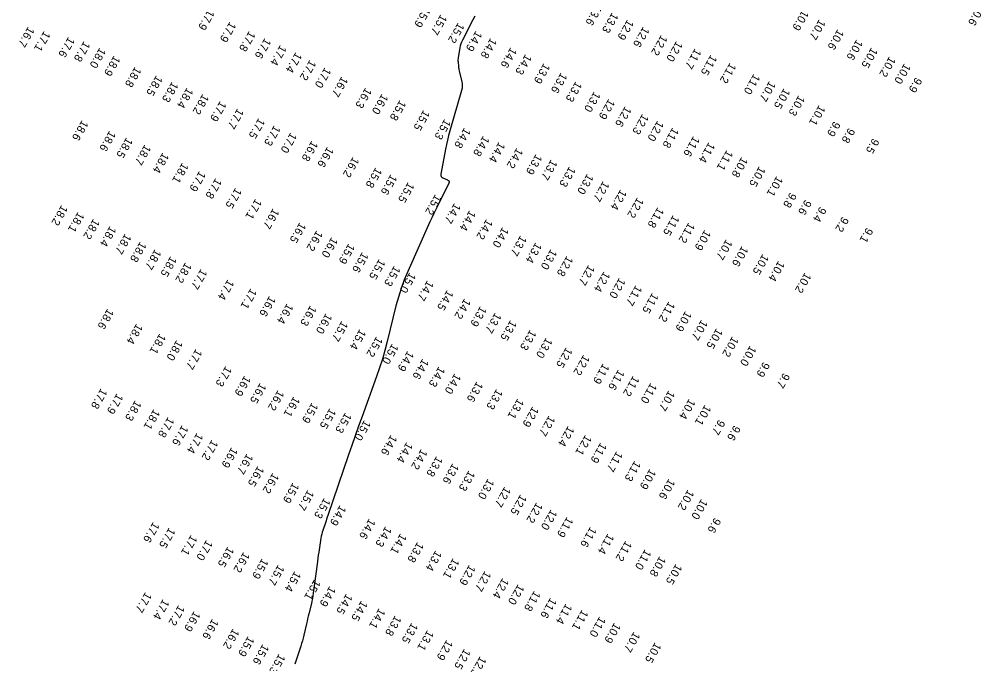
# Model space of a CAD drawing. Extents: x 988130 to 1132882, y 654656 to 841453.
# Drawn here: x 1032383 to 1032985, y 791538 to 791940 of the extents above; entities that cross this region are included whole.
import ezdxf

# ---------------------------------------------------------------- set-up
doc = ezdxf.new("R2010")
doc.units = 0
doc.layers.add('V-TOPO-MAJR', color=7, linetype='Continuous')
doc.layers.add('V-TOPO-SOUN', color=7, linetype='Continuous')

msp = doc.modelspace()

# ---------------------------------------------------------------- linework, layer by layer
at = {"layer": 'V-TOPO-MAJR'}
msp.add_lwpolyline([(1032667.65, 791942.53), (1032666.37, 791940.05), (1032659.86, 791927.44), (1032659.32, 791926.3), (1032658.88, 791925.14), (1032658.52, 791923.94), (1032658.26, 791922.71), (1032657.19, 791916.61), (1032657.09, 791915.93), (1032657.04, 791915.24), (1032657.04, 791914.55), (1032657.09, 791913.86), (1032657.37, 791911.1), (1032657.45, 791910.41), (1032657.56, 791909.73), (1032657.68, 791909.05), (1032657.83, 791908.37), (1032659.46, 791901.54), (1032659.7, 791900.18), (1032659.75, 791898.82), (1032659.63, 791897.47), (1032659.33, 791896.12), (1032651.91, 791870.77), (1032651.13, 791867.97), (1032650.42, 791865.14), (1032649.79, 791862.3), (1032649.23, 791859.44), (1032646.41, 791843.79), (1032646.38, 791843.06), (1032646.57, 791842.45), (1032646.98, 791841.96), (1032647.6, 791841.58), (1032650.55, 791840.32), (1032651.15, 791839.95), (1032651.47, 791839.48), (1032651.53, 791838.92), (1032651.31, 791838.25), (1032644.39, 791824.36), (1032643.13, 791821.8), (1032641.9, 791819.23), (1032640.7, 791816.65), (1032639.52, 791814.05), (1032625.72, 791783.13), (1032623.51, 791777.87), (1032621.54, 791772.52), (1032619.81, 791767.1), (1032618.33, 791761.59), (1032612.86, 791739.38), (1032611.42, 791733.85), (1032609.84, 791728.37), (1032608.1, 791722.93), (1032606.23, 791717.53), (1032597.12, 791692.49), (1032594.97, 791686.52), (1032592.85, 791680.54), (1032590.76, 791674.55), (1032588.69, 791668.55), (1032575.84, 791630.87), (1032575.44, 791629.7), (1032575.04, 791628.53), (1032574.64, 791627.36), (1032574.24, 791626.19), (1032572.65, 791621.51), (1032572.28, 791620.33), (1032571.96, 791619.14), (1032571.69, 791617.94), (1032571.47, 791616.72), (1032570.09, 791607.97), (1032569.81, 791606.1), (1032569.53, 791604.23), (1032569.27, 791602.36), (1032569.03, 791600.49), (1032566.69, 791582.2), (1032566.46, 791580.59), (1032566.18, 791578.98), (1032565.86, 791577.39), (1032565.49, 791575.8), (1032563.93, 791569.47), (1032563.54, 791567.89), (1032563.16, 791566.3), (1032562.78, 791564.72), (1032562.41, 791563.13), (1032560.74, 791556), (1032560.33, 791554.29), (1032559.87, 791552.59), (1032559.37, 791550.9), (1032558.83, 791549.22), (1032555.11, 791538.06)], dxfattribs=at)

# ---------------------------------------------------------------- texts
at = {"layer": 'V-TOPO-SOUN'}
for s, p in [('17.9 ', (1032501.06, 791946.81)), ('15.9 ', (1032635.93, 791948.52)), ('13.6 ', (1032743.01, 791949.77)), ('10.9 ', (1032872.14, 791946.53)), ('10.6 ', (1032981.91, 791949.68)), ('15.7 ', (1032646.28, 791943.84)), ('13.3 ', (1032753.3, 791945.02)), ('12.9 ', (1032762.9, 791940.63)), ('10.7 ', (1032882.65, 791940.8)), ('16.7 ', (1032388.63, 791936.21)), ('17.9 ', (1032514.56, 791939.28)), ('15.2 ', (1032657.14, 791938.73)), ('12.6 ', (1032772.71, 791936.16)), ('10.6 ', (1032894.17, 791934.58)), ('17.1 ', (1032398.57, 791933.5)), ('17.6 ', (1032413.78, 791929.8)), ('17.8 ', (1032526.63, 791933.48)), ('17.6 ', (1032536.41, 791929.06)), ('14.9 ', (1032668.22, 791933.58)), ('14.8 ', (1032677.44, 791929.16)), ('12.2 ', (1032783.97, 791931)), ('10.6 ', (1032905.97, 791928.14)), ('17.8 ', (1032423.44, 791927.11)), ('18.0 ', (1032433.28, 791923.09)), ('17.4 ', (1032546.06, 791924.69)), ('14.6 ', (1032689.94, 791923.26)), ('12.0 ', (1032793.43, 791927.17)), ('11.7 ', (1032805.09, 791922.57)), ('10.5 ', (1032915.25, 791923.18)), ('18.9 ', (1032442.24, 791918.15)), ('17.4 ', (1032555.71, 791920.23)), ('14.3 ', (1032699.2, 791919)), ('11.5 ', (1032814.95, 791918.63)), ('10.2 ', (1032926.46, 791917.59)), ('18.8 ', (1032455.38, 791911.2)), ('17.2 ', (1032564.53, 791915.45)), ('17.0 ', (1032573.9, 791910.74)), ('13.9 ', (1032710.66, 791913.37)), ('11.2 ', (1032826.88, 791913.59)), ('10.0 ', (1032935.83, 791913.26)), ('18.5 ', (1032468.65, 791905.79)), ('16.7 ', (1032584.45, 791905.14)), ('13.6 ', (1032721.39, 791907.48)), ('11.0 ', (1032841.82, 791906.72)), ('9.9', (1032942.9, 791904.61)), ('18.3 ', (1032478.5, 791901.84)), ('18.4 ', (1032487.82, 791898.13)), ('16.3 ', (1032599.3, 791898.1)), ('13.3 ', (1032730.6, 791902.06)), ('10.7 ', (1032851.52, 791902.24)), ('18.2 ', (1032497.62, 791894.16)), ('16.0 ', (1032609.54, 791894.27)), ('13.0 ', (1032742.1, 791895.69)), ('10.5 ', (1032860.58, 791897.72)), ('10.3 ', (1032869.8, 791893.34)), ('17.9 ', (1032508.51, 791889.79)), ('15.8 ', (1032620.73, 791890.34)), ('12.9 ', (1032751.18, 791891.11)), ('12.6 ', (1032761.45, 791886.5)), ('10.1 ', (1032882.56, 791887.25)), ('17.7 ', (1032519.37, 791885.17)), ('15.5 ', (1032635.55, 791884.16)), ('12.3 ', (1032772.25, 791881.73)), ('18.6 ', (1032422.27, 791877.83)), ('17.5 ', (1032532.61, 791879.16)), ('17.3 ', (1032542.29, 791874.64)), ('15.3 ', (1032648.7, 791878.54)), ('12.0 ', (1032781.66, 791877.51)), ('9.9', (1032891.88, 791877.17)), ('18.6 ', (1032439.43, 791871.19)), ('17.0 ', (1032552.56, 791870.13)), ('14.8 ', (1032661.03, 791873.1)), ('14.8 ', (1032672.81, 791868.04)), ('11.8 ', (1032791.12, 791873.25)), ('11.6 ', (1032804.1, 791867.86)), ('9.8', (1032901.03, 791873.07)), ('18.5 ', (1032450, 791867.04)), ('18.7 ', (1032461.44, 791862.58)), ('16.8 ', (1032565.72, 791864.95)), ('14.4 ', (1032682.61, 791864.21)), ('11.4 ', (1032813.67, 791864.04)), ('9.5', (1032916.17, 791866.6)), ('18.4 ', (1032472.67, 791857.58)), ('16.6 ', (1032575.48, 791861.23)), ('14.2 ', (1032693.78, 791860.52)), ('13.9 ', (1032705.74, 791856.62)), ('11.1 ', (1032824.93, 791859.17)), ('18.1 ', (1032484.87, 791851.29)), ('16.2 ', (1032591.46, 791854.89)), ('13.7 ', (1032715.21, 791853.26)), ('10.8 ', (1032834.2, 791854.86)), ('17.9 ', (1032495.59, 791846.09)), ('15.8 ', (1032605.68, 791848.34)), ('15.6 ', (1032615.09, 791844.04)), ('13.3 ', (1032726.61, 791848.94)), ('13.0 ', (1032737.78, 791844.32)), ('10.5 ', (1032845.17, 791849.02)), ('17.8 ', (1032505.67, 791841.59)), ('15.5 ', (1032625.9, 791839.14)), ('12.7 ', (1032747.71, 791839.78)), ('10.1 ', (1032856.12, 791842.97)), ('17.5 ', (1032518.09, 791835.58)), ('12.4 ', (1032758.54, 791834.55)), ('9.8', (1032864.55, 791832.75)), ('17.1 ', (1032530.61, 791828.76)), ('15.2 ', (1032642.89, 791831.53)), ('14.7 ', (1032654.85, 791826.1)), ('12.2 ', (1032769.08, 791829.59)), ('9.6', (1032873.9, 791828.23)), ('18.2 ', (1032409.47, 791824.84)), ('18.1 ', (1032419.77, 791820.58)), ('16.7 ', (1032541.55, 791822.76)), ('14.4 ', (1032664.28, 791821.57)), ('11.8 ', (1032781.79, 791823.45)), ('9.4', (1032883.15, 791823.86)), ('18.2 ', (1032429.35, 791816.28)), ('16.5 ', (1032558.24, 791814.04)), ('14.2 ', (1032674.82, 791816.11)), ('11.5 ', (1032791.42, 791818.56)), ('11.2 ', (1032801.12, 791813.95)), ('9.2', (1032897.11, 791817.62)), ('18.4 ', (1032439.7, 791811.74)), ('16.2 ', (1032568.74, 791808.93)), ('14.0 ', (1032684.9, 791811.08)), ('10.9 ', (1032811.1, 791809.33)), ('9.1', (1032912.28, 791810.83)), ('18.7 ', (1032449.17, 791807)), ('18.8 ', (1032458.57, 791802.01)), ('16.0 ', (1032578.13, 791804.8)), ('13.7 ', (1032696.06, 791805.84)), ('10.7 ', (1032824.52, 791803.46)), ('18.7 ', (1032467.84, 791797.3)), ('15.9 ', (1032588.77, 791800.84)), ('13.4 ', (1032705.53, 791801.47)), ('13.0 ', (1032715.02, 791797.33)), ('10.6 ', (1032834.45, 791799.3)), ('18.5 ', (1032477.54, 791792.9)), ('15.6 ', (1032597.27, 791795.46)), ('15.5 ', (1032607.79, 791791.2)), ('12.8 ', (1032725.07, 791793.11)), ('10.5 ', (1032847.33, 791794.23)), ('10.4 ', (1032857.18, 791790.02)), ('18.2 ', (1032486.8, 791789)), ('17.7 ', (1032496.54, 791785.02)), ('15.3 ', (1032617.22, 791786.94)), ('12.7 ', (1032738.57, 791787.47)), ('17.4 ', (1032513.3, 791778.43)), ('15.0 ', (1032626.89, 791782.79)), ('14.7 ', (1032637.93, 791777.82)), ('12.4 ', (1032748.18, 791783.38)), ('12.0 ', (1032757.77, 791779.38)), ('10.2 ', (1032873.77, 791782.73)), ('17.1 ', (1032527.56, 791772.79)), ('14.5 ', (1032650.3, 791771.86)), ('11.7 ', (1032768.13, 791774.81)), ('16.6 ', (1032539.28, 791768.1)), ('14.2 ', (1032661.13, 791766.52)), ('11.5 ', (1032778.41, 791770.03)), ('18.6 ', (1032438.23, 791760.22)), ('16.4 ', (1032550.32, 791763.49)), ('16.3 ', (1032564.83, 791762.17)), ('13.9 ', (1032671.02, 791761.74)), ('11.2 ', (1032788.67, 791764.65)), ('16.0 ', (1032574.6, 791757.27)), ('13.7 ', (1032680.26, 791757.67)), ('10.9 ', (1032799.08, 791758.7)), ('18.4 ', (1032456.28, 791750.84)), ('15.7 ', (1032584.45, 791752.51)), ('15.4 ', (1032595.69, 791747.4)), ('13.5 ', (1032689.79, 791753.02)), ('10.7 ', (1032809.07, 791753.24)), ('10.5 ', (1032818.48, 791747.94)), ('18.1 ', (1032470.75, 791744.63)), ('15.2 ', (1032606.15, 791742.82)), ('13.3 ', (1032702.08, 791747)), ('13.0 ', (1032712.1, 791742.09)), ('10.2 ', (1032828.39, 791742.86)), ('18.0 ', (1032481.3, 791740.55)), ('15.0 ', (1032615.96, 791738.38)), ('12.5 ', (1032724.63, 791736.08)), ('10.0 ', (1032839.46, 791737.15)), ('17.7 ', (1032493.37, 791735.04)), ('14.9 ', (1032625.63, 791733.84)), ('12.2 ', (1032735.45, 791731.34)), ('17.3 ', (1032511.97, 791724.34)), ('14.6 ', (1032634.94, 791728.91)), ('14.3 ', (1032645.08, 791724.12)), ('11.9 ', (1032747.66, 791725.94)), ('9.9', (1032847.82, 791727.03)), ('16.9 ', (1032523.76, 791718.38)), ('14.0 ', (1032655.03, 791719.77)), ('11.6 ', (1032757.17, 791722.17)), ('11.2 ', (1032766.45, 791718.27)), ('9.7', (1032860.35, 791720.12)), ('16.5 ', (1032533.43, 791713.81)), ('13.6 ', (1032668.8, 791714.71)), ('11.0 ', (1032777.4, 791713.81)), ('17.8 ', (1032434.11, 791710.43)), ('17.9 ', (1032444.02, 791707.2)), ('16.2 ', (1032544.6, 791709.33)), ('16.1 ', (1032554.47, 791705.4)), ('13.3 ', (1032681.11, 791710.04)), ('10.7 ', (1032788.64, 791709.14)), ('18.3 ', (1032455.44, 791702.96)), ('15.9 ', (1032565.82, 791701.5)), ('13.1 ', (1032694.32, 791704.09)), ('10.4 ', (1032801.39, 791703.95)), ('10.1 ', (1032811.25, 791700.12)), ('18.1 ', (1032467.05, 791697.46)), ('15.5 ', (1032576.97, 791698.01)), ('15.3 ', (1032586.7, 791695.32)), ('12.9 ', (1032703.63, 791699.08)), ('12.7 ', (1032713.87, 791693.44)), ('17.8 ', (1032475.98, 791692.56)), ('17.6 ', (1032484.77, 791687.45)), ('15.0 ', (1032598.62, 791690.66)), ('9.7', (1032819.94, 791690.97)), ('9.6', (1032829.52, 791687.41)), ('17.4 ', (1032494.01, 791682.61)), ('14.6 ', (1032615.15, 791681.42)), ('12.4 ', (1032725.81, 791686.95)), ('12.1 ', (1032736.62, 791681.41)), ('17.2 ', (1032503.33, 791678.33)), ('14.4 ', (1032624.96, 791676.83)), ('11.9 ', (1032746.09, 791676.54)), ('16.9 ', (1032515.66, 791673.62)), ('16.7 ', (1032525.23, 791669.65)), ('14.2 ', (1032634.07, 791672.55)), ('11.7 ', (1032756.12, 791671.16)), ('13.8 ', (1032643.63, 791668.1)), ('13.6 ', (1032653.72, 791663.63)), ('11.3 ', (1032767.37, 791665.21)), ('16.5 ', (1032532.06, 791662.01)), ('16.2 ', (1032541.35, 791657.65)), ('13.3 ', (1032663.81, 791659.15)), ('10.9 ', (1032776.83, 791660.16)), ('15.9 ', (1032553.95, 791651.56)), ('13.0 ', (1032675.78, 791654.03)), ('10.6 ', (1032788.74, 791653.99)), ('15.7 ', (1032563.25, 791647.02)), ('12.7 ', (1032686.18, 791649.05)), ('10.2 ', (1032800.62, 791647.16)), ('15.3 ', (1032573.5, 791642.02)), ('12.5 ', (1032696.06, 791644.18)), ('12.2 ', (1032706.08, 791639.19)), ('10.0 ', (1032809.04, 791641.41)), ('14.9 ', (1032583.33, 791637.5)), ('12.0 ', (1032715.11, 791634.81)), ('17.6 ', (1032466.72, 791627.03)), ('14.6 ', (1032601.62, 791629.16)), ('11.9 ', (1032725.14, 791630.24)), ('9.6', (1032817.32, 791629.77)), ('17.5 ', (1032476.64, 791623.53)), ('14.3 ', (1032611.8, 791624.29)), ('11.6 ', (1032739.71, 791624.01)), ('17.1 ', (1032490.33, 791618.95)), ('17.0 ', (1032499.93, 791615.8)), ('14.1 ', (1032621.08, 791619.84)), ('11.4 ', (1032750.64, 791619.75)), ('11.2 ', (1032761.79, 791615.31)), ('16.5 ', (1032513.29, 791611.66)), ('13.8 ', (1032631.74, 791614.53)), ('13.4 ', (1032643.08, 791609.24)), ('11.0 ', (1032773.87, 791609.96)), ('16.2 ', (1032523.14, 791608.28)), ('15.9 ', (1032534.72, 791604.28)), ('13.1 ', (1032653.99, 791604.48)), ('10.8 ', (1032783.01, 791605.69)), ('15.7 ', (1032544.75, 791600.33)), ('12.9 ', (1032664.1, 791600.29)), ('10.5 ', (1032793.12, 791600.87)), ('15.4 ', (1032555.09, 791596.33)), ('15.1 ', (1032567.34, 791591.17)), ('12.7 ', (1032673.86, 791596.47)), ('12.4 ', (1032684.95, 791592.07)), ('14.9 ', (1032576.87, 791586.96)), ('12.0 ', (1032694.57, 791588.18)), ('17.7 ', (1032461.85, 791583.27)), ('17.4 ', (1032472.88, 791578.91)), ('14.5 ', (1032587.3, 791582.27)), ('11.8 ', (1032704.68, 791584.08)), ('11.6 ', (1032714.76, 791579.7)), ('17.2 ', (1032482.54, 791575.15)), ('14.5 ', (1032596.7, 791577.99)), ('14.1 ', (1032607.76, 791573.21)), ('11.4 ', (1032724.47, 791576.06)), ('16.9 ', (1032492.24, 791571.43)), ('13.8 ', (1032617.82, 791568.66)), ('11.1 ', (1032734.55, 791572.28)), ('11.0 ', (1032745.46, 791567.99)), ('16.6 ', (1032503.65, 791566.59)), ('13.5 ', (1032628.17, 791564.16)), ('10.9 ', (1032754.72, 791564.15)), ('16.2 ', (1032516.58, 791560.52)), ('15.9 ', (1032525.97, 791555.81)), ('13.1 ', (1032637.95, 791559.5)), ('10.7 ', (1032766.89, 791558.49)), ('15.6 ', (1032535.14, 791550.83)), ('12.9 ', (1032649.99, 791553.48)), ('10.5 ', (1032780.11, 791551.89)), ('15.3 ', (1032545.29, 791544.75)), ('12.5 ', (1032660.98, 791547.89)), ('12.2 ', (1032670.86, 791543.21))]:
    msp.add_text(s, height=5, rotation=240, dxfattribs=at).set_placement(p)

doc.saveas('drawing.dxf')
